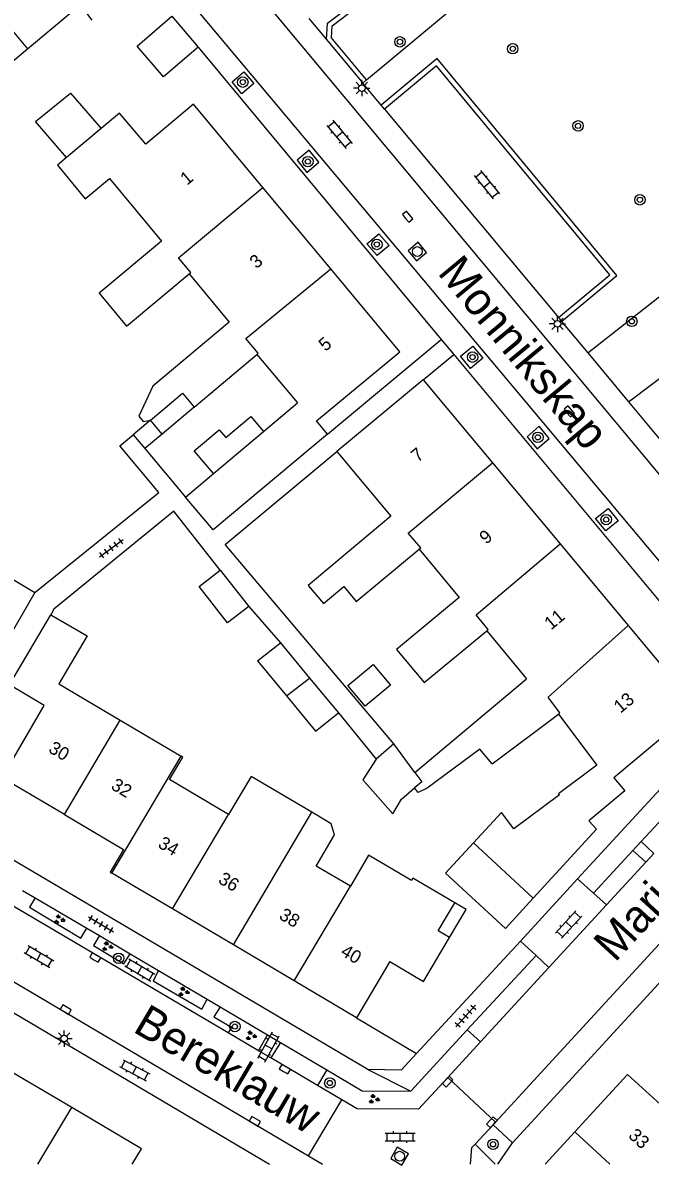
# Model space of a CAD drawing. Extents: x 136000 to 141014, y 402000 to 403500.
# Drawn here: x 137295.4 to 137343.4, y 401999.9 to 402087.3 of the extents above; entities that cross this region are included whole.
import ezdxf

# ---------------------------------------------------------------- set-up
doc = ezdxf.new("R2010")
doc.units = 0
for name, color, linetype in [('gg-afsc-erfafscheiding', 7, 'Continuous'), ('gg-afsc-muur', 7, 'Continuous'), ('gg-anno-huisnummerreeks BGT', 7, 'Continuous'), ('gg-anno-openbare ruimte label', 7, 'Continuous'), ('gg-bbg-bijgebouw', 7, 'Continuous'), ('gg-bbg-gedigitaliseerde bebouwing', 7, 'Continuous'), ('gg-bbg-gedigitaliseerde bijgebouw', 7, 'Continuous'), ('gg-bbg-hoofdgebouw', 7, 'Continuous'), ('gg-bbg-luifel en loopbrug', 7, 'Continuous'), ('gg-bbg-onder overbouw', 7, 'Continuous'), ('gg-bbg-pand overbouw', 7, 'Continuous'), ('gg-bbg-tussenscheiding', 7, 'Continuous'), ('gg-knt-verharding', 7, 'Continuous'), ('gg-knt-verharding nz', 7, 'Continuous'), ('gt-grn-groengrens', 7, 'Continuous'), ('gt-grn-weggrens', 7, 'Continuous'), ('gt-symb-boom', 7, 'Continuous'), ('gt-symb-groenvak', 7, 'Continuous'), ('gt-symb-klinker verharding', 7, 'Continuous'), ('gt-symb-kolk', 7, 'Continuous'), ('gt-symb-lichtmast', 7, 'Continuous'), ('gt-symb-rioolschacht', 7, 'Continuous'), ('gt-symb-tegel verharding', 7, 'Continuous')]:
    doc.layers.add(name, color=color, linetype=linetype)

# ---------------------------------------------------------------- blocks, each defined once
blk = doc.blocks.new('gt0-BOOM')
at = {"layer": 'gt-symb-boom'}
for radius in [0.4, 0.2]:
    blk.add_circle((0, 0), radius, dxfattribs=at)
blk = doc.blocks.new('gt0-KOLK')
at = {"layer": 'gt-symb-kolk'}
blk.add_lwpolyline([(0, 0), (0.375, 0), (0.375, 0.4), (-0.375, 0.4), (-0.375, 0), (0, 0)], dxfattribs=at)
blk = doc.blocks.new('gt0-KL1')
at = {"layer": 'gt-symb-klinker verharding'}
for p, q in [((-1.15, 0.3), (1.15, 0.3)), ((-1, -0.3), (-1, 0.3)), ((-0.5, 0.3), (-0.5, 0.45)), ((0, -0.3), (0, 0.3)), ((0.5, 0.3), (0.5, 0.45)), ((1, -0.3), (1, 0.3)), ((-1.15, -0.3), (1.15, -0.3)), ((-0.5, -0.45), (-0.5, -0.3)), ((0.5, -0.45), (0.5, -0.3))]:
    blk.add_line(p, q, dxfattribs=at)
blk = doc.blocks.new('gt0-LMAST')
at = {"layer": 'gt-symb-lichtmast'}
for p, q in [((-0.182, 0.173), (-0.447, 0.438)), ((-0.005, 0.246), (-0.005, 0.621)), ((0.172, 0.173), (0.437, 0.438)), ((-0.255, -0.004), (-0.63, -0.004)), ((-0.182, -0.181), (-0.447, -0.446)), ((-0.005, -0.254), (-0.005, -0.629)), ((0.437, -0.446), (0.172, -0.181)), ((0.245, -0.004), (0.62, -0.004))]:
    blk.add_line(p, q, dxfattribs=at)
blk.add_circle((-0.005, -0.004), 0.25, dxfattribs=at)
blk = doc.blocks.new('gt0-TEG1')
at = {"layer": 'gt-symb-tegel verharding'}
for p, q in [((-1.125, 0), (1.125, 0)), ((-0.9, -0.25), (-0.9, 0.25)), ((-0.45, -0.25), (-0.45, 0.25)), ((0, -0.25), (0, 0.25)), ((0.45, -0.25), (0.45, 0.25)), ((0.9, -0.25), (0.9, 0.25))]:
    blk.add_line(p, q, dxfattribs=at)
blk = doc.blocks.new('gt0-RS')
at = {"layer": 'gt-symb-rioolschacht'}
blk.add_lwpolyline([(-0.5, -0.5), (0.5, -0.5), (0.5, 0.5), (-0.5, 0.5)], close=True, dxfattribs=at)
blk.add_circle((0, 0), 0.375, dxfattribs=at)
blk = doc.blocks.new('gt0-GRVAK')
at = {"layer": 'gt-symb-groenvak'}
for p, q in [((-0.11, 0.189), (-0.228, 0.24)), ((-0.182, 0.153), (0.088, 0.153)), ((-0.091, 0.211), (-0.156, 0.322)), ((-0.047, 0.214), (-0.047, 0.393)), ((-0.004, 0.211), (0.061, 0.322)), ((0.015, 0.189), (0.133, 0.24)), ((0.262, -0.052), (0.197, 0.059)), ((0.305, -0.049), (0.305, 0.13)), ((0.349, -0.052), (0.414, 0.059)), ((-0.245, -0.228), (-0.363, -0.177)), ((-0.318, -0.264), (-0.047, -0.264)), ((-0.226, -0.206), (-0.291, -0.095)), ((-0.183, -0.203), (-0.183, -0.024)), ((-0.139, -0.206), (-0.074, -0.095)), ((-0.12, -0.228), (-0.002, -0.177)), ((0.243, -0.074), (0.125, -0.023)), ((0.17, -0.11), (0.441, -0.11)), ((0.368, -0.074), (0.486, -0.023))]:
    blk.add_line(p, q, dxfattribs=at)

msp = doc.modelspace()

# ---------------------------------------------------------------- linework, layer by layer
at = {"layer": 'gg-afsc-erfafscheiding'}
for p, q in [((137341.77, 402058.328), (137348.658, 402063.552)), ((137304.768, 402054.753), (137307.876, 402051.052)), ((137312.72, 402042.68), (137315.14, 402039.89)), ((137319.59, 402034.53), (137322.456, 402030.989)), ((137331.765, 402000), (137332.88, 402001.64))]:
    msp.add_line(p, q, dxfattribs=at)
for points in [[(137296.368, 402043.744), (137305.845, 402051.407), (137302.856, 402054.967), (137303.872, 402055.82)], [(137323.814, 402032.181), (137310.904, 402047.432), (137319.45, 402054.53)], [(137310.53, 402045.46), (137306.983, 402049.962), (137297.82, 402042.47), (137297.58, 402042.05)]]:
    msp.add_lwpolyline(points, dxfattribs=at)
at = {"layer": 'gg-afsc-muur'}
for p, q in [((137325.547, 402008.474), (137333.175, 402016.707)), ((137320.95, 402011.21), (137325.547, 402008.474))]:
    msp.add_line(p, q, dxfattribs=at)
at = {"layer": 'gg-bbg-bijgebouw'}
for p, q in [((137296.368, 402043.744), (137293.96, 402039.59)), ((137334.463, 402020.362), (137332.34, 402018.05))]:
    msp.add_line(p, q, dxfattribs=at)
at = {"layer": 'gg-bbg-gedigitaliseerde bebouwing'}
for p, q in [((137302.84, 402080.43), (137301.431, 402079.249)), ((137301.431, 402079.249), (137298.792, 402077.037)), ((137308.16, 402068.12), (137311.23, 402064.44)), ((137311.23, 402064.44), (137305.393, 402059.539)), ((137308.54, 402057.92), (137313.34, 402061.95)), ((137313.34, 402061.95), (137316.45, 402058.25)), ((137326.06, 402060.02), (137319.45, 402054.53)), ((137313.839, 402056.058), (137316.45, 402058.25)), ((137319.45, 402054.53), (137323.59, 402049.6)), ((137307.876, 402051.052), (137310.01, 402052.843)), ((137320.94, 402043.07), (137325.75, 402047.06)), ((137294.43, 402036.69), (137297.58, 402042.05)), ((137330.93, 402040.81), (137333.97, 402037.13)), ((137325.422, 402029.987), (137333.97, 402037.13)), ((137331.32, 402030.63), (137336.4, 402034.45)), ((137302.89, 402033.98), (137307.55, 402031.23))]:
    msp.add_line(p, q, dxfattribs=at)
for points in [[(137295.798, 402085.336), (137299.82, 402088.7), (137300.717, 402087.543)], [(137290.227, 402078.704), (137292.72, 402080.8), (137291.75, 402081.95), (137295.798, 402085.336)], [(137298.792, 402077.037), (137298.08, 402076.44), (137300.21, 402073.88), (137302.07, 402075.42), (137306.05, 402070.63), (137301.27, 402066.66), (137303.38, 402064.13), (137308.16, 402068.12)], [(137305.393, 402059.539), (137304.317, 402057.231), (137304.652, 402056.841), (137305.194, 402056.929)], [(137318.73, 402055.86), (137309.987, 402048.537), (137307.876, 402051.052)], [(137323.59, 402049.6), (137317.271, 402044.29), (137318.431, 402042.909), (137319.99, 402044.21), (137320.94, 402043.07)], [(137325.75, 402047.06), (137328.81, 402043.37), (137324.02, 402039.38), (137326.13, 402036.85), (137330.93, 402040.81)], [(137297.58, 402042.05), (137300.35, 402040.42), (137298.19, 402036.76), (137302.89, 402033.98)], [(137336.4, 402034.45), (137339.34, 402030.54), (137336.41, 402028.35), (137336.48, 402028.27), (137333, 402025.66), (137332.05, 402026.91), (137329.917, 402024.593)], [(137331.32, 402030.63), (137330.38, 402031.75), (137326.37, 402028.77), (137325.68, 402028.44), (137325.39, 402028.79)], [(137311.173, 402026.764), (137306.65, 402029.43), (137307.67, 402031.16), (137307.55, 402031.23)], [(137317.539, 402026.93), (137312.9, 402029.679), (137311.173, 402026.764)], [(137320.487, 402021.272), (137317.87, 402022.821), (137319.278, 402025.205), (137319.008, 402026.059), (137317.539, 402026.93)], [(137328.467, 402020.009), (137325.258, 402021.891), (137325.158, 402021.721), (137321.878, 402023.644), (137320.487, 402021.272)]]:
    msp.add_lwpolyline(points, dxfattribs=at)
at = {"layer": 'gg-bbg-gedigitaliseerde bijgebouw'}
for p, q in [((137308.54, 402057.92), (137306.089, 402055.862)), ((137306.089, 402055.862), (137305.194, 402056.929)), ((137310.53, 402045.46), (137312.72, 402042.68)), ((137313.38, 402038.51), (137315.14, 402039.89)), ((137315.14, 402039.89), (137317.372, 402037.202)), ((137313.38, 402038.51), (137315.605, 402035.83)), ((137317.372, 402037.202), (137319.59, 402034.53)), ((137323.814, 402032.181), (137322.456, 402030.989)), ((137325.422, 402029.987), (137323.814, 402032.181))]:
    msp.add_line(p, q, dxfattribs=at)
for points in [[(137310.01, 402052.843), (137308.546, 402054.587), (137310.46, 402056.195), (137310.955, 402055.606), (137312.87, 402057.213), (137313.839, 402056.058)], [(137292.933, 402044.738), (137293.39, 402045.51), (137296.368, 402043.744)], [(137312.72, 402042.68), (137311.1, 402041.42), (137308.92, 402044.2), (137310.53, 402045.46)], [(137320.297, 402036.619), (137322.232, 402038.231), (137323.546, 402036.652), (137321.612, 402035.041), (137320.297, 402036.619)], [(137315.605, 402035.83), (137317.83, 402033.15), (137319.59, 402034.53)], [(137322.456, 402030.989), (137321.43, 402029.415), (137323.731, 402026.815), (137324.39, 402027.94), (137325.39, 402028.79)], [(137329.917, 402024.593), (137327.77, 402022.26), (137332.34, 402018.05)]]:
    msp.add_lwpolyline(points, dxfattribs=at)
at = {"layer": 'gg-bbg-hoofdgebouw'}
for p, q in [((137318.991, 402068.511), (137313.803, 402074.741)), ((137326.06, 402060.02), (137331.349, 402053.676)), ((137331.349, 402053.676), (137336.526, 402047.466)), ((137336.526, 402047.466), (137341.723, 402041.232)), ((137306.886, 402019.531), (137302.257, 402022.269)), ((137311.54, 402016.777), (137306.886, 402019.531)), ((137316.189, 402014.027), (137311.54, 402016.777)), ((137323.499, 402015.509), (137320.95, 402011.21)), ((137320.95, 402011.21), (137316.189, 402014.027)), ((137341.68, 402006.87), (137337.645, 402002.471)), ((137341.68, 402006.87), (137345.035, 402003.804)), ((137335.378, 402000), (137337.645, 402002.471))]:
    msp.add_line(p, q, dxfattribs=at)
for points in [[(137313.803, 402074.741), (137308.5, 402081.11), (137304.84, 402078.05), (137302.84, 402080.43)], [(137318.73, 402055.86), (137317.9, 402056.87), (137324.27, 402062.17), (137318.991, 402068.511)], [(137341.723, 402041.232), (137347.01, 402034.89), (137340.64, 402029.57), (137341.47, 402028.57), (137338.73, 402026.28), (137339.3, 402025.63), (137334.463, 402020.362)], [(137298.618, 402026.749), (137293.85, 402029.57), (137297.08, 402035.11), (137294.43, 402036.69)], [(137298.618, 402026.749), (137303.13, 402024.08), (137302.12, 402022.35), (137302.257, 402022.269)], [(137323.499, 402015.509), (137326.084, 402013.982), (137328.073, 402017.34)], [(137299.177, 402004.332), (137293.8, 402007.51), (137290.56, 402002.04), (137286.051, 402004.725)], [(137303.813, 402000), (137304.51, 402001.18), (137299.177, 402004.332)]]:
    msp.add_lwpolyline(points, dxfattribs=at)
at = {"layer": 'gg-bbg-luifel en loopbrug'}
for p, q in [((137306.847, 402087.832), (137308.856, 402085.484)), ((137305.194, 402056.929), (137303.872, 402055.82)), ((137303.872, 402055.82), (137304.768, 402054.753)), ((137306.089, 402055.862), (137304.768, 402054.753))]:
    msp.add_line(p, q, dxfattribs=at)
for points in [[(137308.856, 402085.484), (137306.187, 402083.199), (137304.177, 402085.548), (137306.847, 402087.832)], [(137298.792, 402077.037), (137296.402, 402079.795), (137299.085, 402081.955), (137301.431, 402079.249)]]:
    msp.add_lwpolyline(points, dxfattribs=at)
at = {"layer": 'gg-bbg-onder overbouw'}
msp.add_lwpolyline([(137328.073, 402017.34), (137327.204, 402017.855), (137328.467, 402020.009)], dxfattribs=at)
at = {"layer": 'gg-bbg-pand overbouw'}
msp.add_lwpolyline([(137328.073, 402017.34), (137329.35, 402019.494), (137328.467, 402020.009)], dxfattribs=at)
at = {"layer": 'gg-bbg-tussenscheiding'}
for p, q in [((137289.247, 402093.185), (137295.798, 402085.336)), ((137305.194, 402056.929), (137306.294, 402057.853)), ((137310.01, 402052.843), (137313.839, 402056.058)), ((137315.605, 402035.83), (137317.372, 402037.202)), ((137298.618, 402026.749), (137302.89, 402033.98)), ((137302.257, 402022.269), (137307.55, 402031.23)), ((137325.422, 402029.987), (137325.96, 402029.27)), ((137325.96, 402029.27), (137325.39, 402028.79)), ((137306.886, 402019.531), (137311.173, 402026.764)), ((137311.54, 402016.777), (137317.539, 402026.93)), ((137334.463, 402020.362), (137329.917, 402024.593)), ((137316.189, 402014.027), (137320.487, 402021.272)), ((137296.595, 402000), (137299.177, 402004.332)), ((137337.645, 402002.471), (137340.337, 402000))]:
    msp.add_line(p, q, dxfattribs=at)
for points in [[(137308.16, 402068.12), (137308.28, 402068.22), (137307.34, 402069.35), (137313.803, 402074.741)], [(137313.34, 402061.95), (137313.45, 402062.05), (137312.5, 402063.18), (137318.991, 402068.511)], [(137306.294, 402057.853), (137307.66, 402059), (137308.54, 402057.92)], [(137325.75, 402047.06), (137325.87, 402047.16), (137324.92, 402048.29), (137331.349, 402053.676)], [(137330.93, 402040.81), (137331.03, 402040.91), (137330.1, 402042.04), (137336.526, 402047.466)], [(137336.4, 402034.45), (137336.51, 402034.54), (137335.61, 402035.74), (137341.723, 402041.232)]]:
    msp.add_lwpolyline(points, dxfattribs=at)
at = {"layer": 'gg-knt-verharding'}
for p, q in [((137317.318, 402087.662), (137318.655, 402086.059)), ((137318.655, 402086.059), (137321.433, 402082.726)), ((137308.856, 402085.484), (137327.435, 402063.112)), ((137322.84, 402081.038), (137321.433, 402082.726)), ((137323.087, 402080.741), (137322.84, 402081.038)), ((137336.395, 402064.776), (137336.642, 402064.479)), ((137336.642, 402064.479), (137338.636, 402062.087)), ((137318.73, 402055.86), (137327.435, 402063.112)), ((137327.435, 402063.112), (137328.392, 402061.963)), ((137326.06, 402060.02), (137328.392, 402061.963)), ((137338.636, 402062.087), (137341.77, 402058.328)), ((137349.677, 402034.685), (137337.857, 402021.843)), ((137342.721, 402024.689), (137350.896, 402033.578)), ((137321.83, 402007.24), (137291.295, 402025.274)), ((137342.09, 402024.003), (137342.721, 402024.689)), ((137343.704, 402023.785), (137342.721, 402024.689)), ((137339.091, 402020.741), (137342.09, 402024.003)), ((137343.704, 402023.785), (137343.09, 402023.118)), ((137343.09, 402023.118), (137340.087, 402019.852)), ((137337.857, 402021.843), (137333.5, 402017.063)), ((137337.857, 402021.843), (137339.091, 402020.741)), ((137295.427, 402020.959), (137296.395, 402020.388)), ((137296.395, 402020.388), (137300.347, 402018.054)), ((137281.19, 402019.601), (137314.311, 402000)), ((137340.087, 402019.852), (137335.675, 402015.056)), ((137300.347, 402018.054), (137301.295, 402017.494)), ((137301.295, 402017.494), (137303.644, 402016.107)), ((137333.5, 402017.063), (137333.175, 402016.707)), ((137333.5, 402017.063), (137334.693, 402015.962)), ((137303.644, 402016.107), (137305.825, 402014.819)), ((137329.433, 402010.277), (137334.693, 402015.962)), ((137334.693, 402015.962), (137335.675, 402015.056)), ((137335.675, 402015.056), (137330.433, 402009.357)), ((137305.825, 402014.819), (137309.54, 402012.625)), ((137309.54, 402012.625), (137310.523, 402012.044)), ((137310.523, 402012.044), (137314.146, 402009.904)), ((137313.472, 402008.685), (137311.15, 402010.054)), ((137313.472, 402008.685), (137314.146, 402009.904)), ((137314.146, 402009.904), (137315.135, 402009.32)), ((137325.102, 402005.596), (137329.433, 402010.277)), ((137329.433, 402010.277), (137330.433, 402009.357)), ((137315.135, 402009.32), (137314.402, 402008.137)), ((137315.135, 402009.32), (137318.688, 402007.222)), ((137330.433, 402009.357), (137327.931, 402006.636)), ((137317.982, 402006.026), (137314.402, 402008.137)), ((137327.931, 402006.636), (137331.592, 402003.231)), ((137319.825, 402004.939), (137317.982, 402006.026)), ((137317.281, 402000.635), (137319.825, 402004.939)), ((137331.404, 402003.026), (137330.024, 402001.525)), ((137331.404, 402003.026), (137332.88, 402001.64)), ((137330.024, 402001.525), (137331.559, 402000)), ((137317.281, 402000.635), (137318.358, 402000))]:
    msp.add_line(p, q, dxfattribs=at)
for points in [[(137318.655, 402086.059), (137318.728, 402087.302), (137327.924, 402094.312)], [(137336.395, 402064.776), (137340.33, 402068.053), (137327.083, 402084.054), (137323.087, 402080.741)], [(137311.437, 402082.814), (137312.341, 402083.595), (137313.099, 402082.683), (137312.195, 402081.902), (137311.437, 402082.814)], [(137316.429, 402076.819), (137317.165, 402075.881), (137318.084, 402076.661), (137317.348, 402077.599), (137316.429, 402076.819)], [(137321.748, 402070.425), (137322.659, 402071.19), (137323.443, 402070.292), (137322.532, 402069.527), (137321.748, 402070.425)], [(137328.902, 402061.825), (137329.852, 402062.595), (137330.63, 402061.665), (137329.68, 402060.895), (137328.902, 402061.825)], [(137328.392, 402061.963), (137349.69, 402036.39), (137349.81, 402034.83), (137349.677, 402034.685)], [(137341.77, 402058.328), (137355.53, 402041.82), (137356.15, 402041.76), (137356.609, 402042.111)], [(137333.998, 402055.669), (137334.761, 402054.745), (137335.697, 402055.543), (137334.934, 402056.468), (137333.998, 402055.669)], [(137339.246, 402049.398), (137340.205, 402050.162), (137340.976, 402049.237), (137340.017, 402048.472), (137339.246, 402049.398)], [(137367.44, 402038.02), (137363.2, 402034.66), (137332.88, 402001.64)], [(137296.395, 402020.388), (137295.955, 402019.66), (137299.884, 402017.29), (137300.347, 402018.054)], [(137301.295, 402017.494), (137300.857, 402016.731), (137303.163, 402015.339), (137303.644, 402016.107)], [(137305.825, 402014.819), (137305.403, 402014.042), (137309.125, 402011.876), (137309.54, 402012.625)], [(137310.523, 402012.044), (137310.042, 402011.282), (137311.386, 402010.482), (137311.15, 402010.054)], [(137325.547, 402008.474), (137324.38, 402007.2), (137321.83, 402007.24)], [(137318.688, 402007.222), (137321.397, 402005.622), (137325.102, 402005.596)], [(137327.931, 402006.636), (137325.7, 402004.21), (137321.01, 402004.24), (137319.825, 402004.939)], [(137329.67, 402000), (137329.79, 402001.27), (137330.024, 402001.525)]]:
    msp.add_lwpolyline(points, dxfattribs=at)
at = {"layer": 'gg-knt-verharding nz'}
for p, q in [((137323.087, 402080.741), (137336.395, 402064.776)), ((137278.47, 402023.56), (137317.281, 402000.635)), ((137311.15, 402010.054), (137294.713, 402019.746)), ((137314.402, 402008.137), (137313.472, 402008.685)), ((137331.404, 402003.026), (137331.592, 402003.231))]:
    msp.add_line(p, q, dxfattribs=at)
for points in [[(137358.42, 402039.74), (137354.67, 402040.12), (137299.34, 402106.51)], [(137295.84, 402103.74), (137351.68, 402037.11), (137351.634, 402034.404)], [(137331.592, 402003.231), (137361.24, 402035.49), (137366.9, 402039.78)]]:
    msp.add_lwpolyline(points, dxfattribs=at)
at = {"layer": 'gt-grn-groengrens'}
for p, q in [((137321.433, 402082.726), (137321.73, 402082.973)), ((137338.636, 402062.087), (137345.074, 402067.123)), ((137342.09, 402024.003), (137343.09, 402023.118)), ((137318.688, 402007.222), (137317.982, 402006.026))]:
    msp.add_line(p, q, dxfattribs=at)
for points in [[(137321.73, 402082.973), (137331.082, 402090.768), (137332.45, 402091.046), (137346.933, 402098.689), (137349.971, 402094.97)], [(137321.73, 402082.973), (137319.049, 402086.189), (137319.103, 402087.102), (137328.158, 402094.005), (137327.924, 402094.312)], [(137336.642, 402064.479), (137340.873, 402068.003), (137327.134, 402084.598), (137322.84, 402081.038)]]:
    msp.add_lwpolyline(points, dxfattribs=at)
at = {"layer": 'gt-grn-weggrens'}
for p, q in [((137339.091, 402020.741), (137340.087, 402019.852)), ((137321.83, 402007.24), (137325.102, 402005.596))]:
    msp.add_line(p, q, dxfattribs=at)

# ---------------------------------------------------------------- block references
at = {"layer": 'gt-symb-boom'}
for p in [(137324.28, 402085.881), (137332.906, 402085.35), (137312.262, 402082.797), (137337.9, 402079.452), (137317.238, 402076.72), (137342.632, 402073.795), (137322.514, 402070.376), (137342.013, 402064.497), (137329.835, 402061.758), (137334.827, 402055.619), (137340.052, 402049.327), (137302.762, 402015.76), (137311.656, 402010.538), (137318.922, 402006.216), (137331.4, 402001.53)]:
    msp.add_blockref('gt0-BOOM', p, dxfattribs=at)
at = {"layer": 'gt-symb-groenvak'}
for p in [(137298.211, 402018.718), (137301.895, 402016.66), (137307.733, 402013.195), (137312.878, 402009.829), (137322.278, 402004.978)]:
    msp.add_blockref('gt0-GRVAK', p, dxfattribs=at)
at = {"layer": 'gt-symb-klinker verharding'}
for p, rotation in [((137319.65, 402078.803), -50.03295006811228), ((137330.925, 402074.95), -50.96448710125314), ((137337.183, 402018.339), 47.552898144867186), ((137296.677, 402015.886), -30.59043540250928), ((137304.389, 402014.863), -30.51199937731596), ((137314.231, 402008.971), 61.05113835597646), ((137304, 402007.198), -27.89727103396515)]:
    msp.add_blockref('gt0-KL1', p, dxfattribs=dict(at, rotation=rotation))
msp.add_blockref('gt0-KL1', (137324.295, 402002.091), dxfattribs=at)
at = {"layer": 'gt-symb-kolk'}
for p, rotation in [((137324.717, 402072.369), -50.19442890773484), ((137337.079, 402057.478), -50.19442890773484), ((137300.875, 402015.648), -30.541647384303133), ((137298.622, 402011.654), -30.541098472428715), ((137315.373, 402007.1), -30.541098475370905), ((137328.073, 402006.187), 47.39100385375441), ((137313.082, 402003.113), -30.541098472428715), ((137331.457, 402003.072), 47.391003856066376)]:
    msp.add_blockref('gt0-KOLK', p, dxfattribs=dict(at, rotation=rotation))
at = {"layer": 'gt-symb-lichtmast'}
for p in [(137321.368, 402082.344), (137336.332, 402064.306), (137298.604, 402009.621)]:
    msp.add_blockref('gt0-LMAST', p, dxfattribs=at)
at = {"layer": 'gt-symb-rioolschacht'}
for p, rotation in [((137325.609, 402069.837), -50.19442890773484), ((137324.258, 402000.616), -30.384237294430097)]:
    msp.add_blockref('gt0-RS', p, dxfattribs=dict(at, rotation=rotation))
at = {"layer": 'gt-symb-tegel verharding'}
for p, rotation in [((137302.206, 402047.14), 36.86989764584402), ((137301.422, 402018.356), -31.003067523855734), ((137329.299, 402011.343), -131.83814925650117)]:
    msp.add_blockref('gt0-TEG1', p, dxfattribs=dict(at, rotation=rotation))

# ---------------------------------------------------------------- texts
at = {"layer": 'gg-anno-huisnummerreeks BGT'}
for s, rotation, p in [('1', 39.8, (137307.994, 402074.86)), ('3', 39.8, (137313.307, 402068.479)), ('5', 39.8, (137318.578, 402062.148)), ('7', 39.8, (137325.642, 402053.668)), ('9', 39.8, (137330.872, 402047.394)), ('11', 39.8, (137335.835, 402040.835)), ('13', 39.8, (137341.145, 402034.465)), ('30', 329.4, (137297.333, 402031.576)), ('32', 329.4, (137302.105, 402028.753)), ('34', 329.4, (137305.702, 402024.298)), ('36', 329.4, (137310.312, 402021.57)), ('38', 329.4, (137314.963, 402018.818)), ('40', 329.4, (137319.669, 402016.035)), ('33', 317.5, (137341.687, 402002.11))]:
    msp.add_text(s, height=1, rotation=rotation, dxfattribs=at).set_placement(p)
at = {"layer": 'gg-anno-openbare ruimte label'}
for s, rotation, p in [('Monnikskap', 309.8, (137327.096, 402068.181)), ('Marjolein', 47.4, (137340.726, 402015.384)), ('Bereklauw', 329.5, (137303.773, 402010.189))]:
    msp.add_text(s, height=2.5, rotation=rotation, dxfattribs=at).set_placement(p)

doc.saveas('drawing.dxf')
